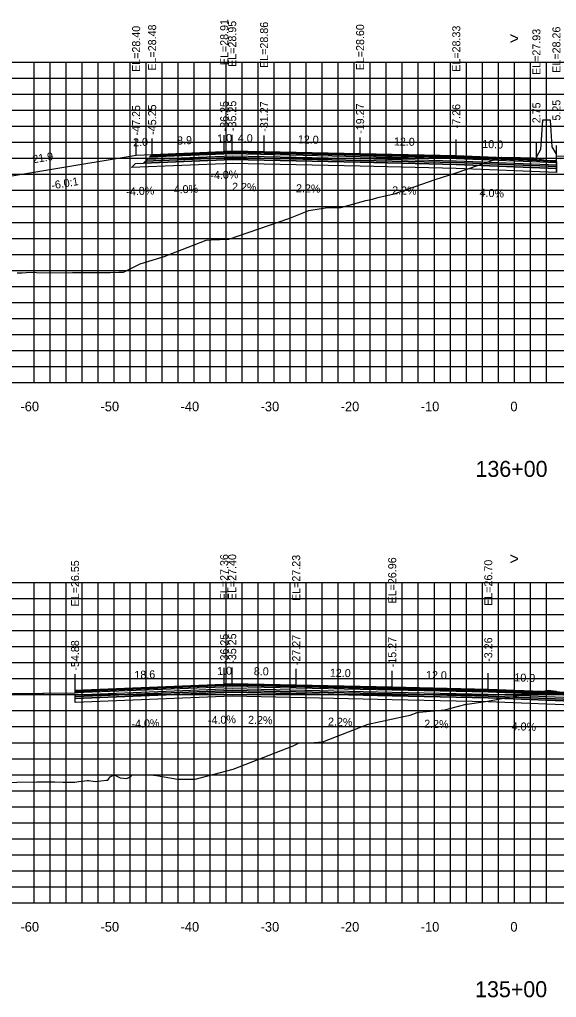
# Model space of a CAD drawing. Extents: x 1800880 to 1818864, y 245271 to 250560.
# Drawn here: x 1807329.2 to 1807396.3, y 250087.6 to 250209.8 of the extents above; entities that cross this region are included whole.
import ezdxf

# ---------------------------------------------------------------- set-up
doc = ezdxf.new("R2010")
doc.units = 0
for name, color, linetype in [('ANNO-SHT', 7, 'Continuous'), ('ANNO-TXT', 7, 'Continuous'), ('AXIS', 7, 'Continuous'), ('CL-CNST', 7, 'Continuous'), ('DESIGN - DRAINAGE - Bridges', 7, 'Continuous'), ('great seal', 7, 'Continuous'), ('Level 32', 7, 'Continuous'), ('Level 37', 7, 'Continuous'), ('Level 46', 7, 'Continuous'), ('Level 62', 7, 'Continuous'), ('SHT-BDR', 7, 'Continuous'), ('SHT-BNDRY', 7, 'Continuous')]:
    doc.layers.add(name, color=color, linetype=linetype)

msp = doc.modelspace()

# ---------------------------------------------------------------- linework, layer by layer
at = {"layer": 'ANNO-SHT'}
for points in [[(1807396.25, 250191.62), (1807396.25, 250191.39), (1807383.74, 250191.89), (1807371.73, 250192.16), (1807355.75, 250192.51), (1807344.92, 250192.08), (1807345.16, 250192.32), (1807355.75, 250192.74), (1807371.73, 250192.39), (1807383.74, 250192.12)], [(1807371.73, 250191.93), (1807355.75, 250192.28), (1807344.68, 250191.84), (1807344.92, 250192.08), (1807355.75, 250192.51), (1807371.73, 250192.16), (1807383.74, 250191.89), (1807396.25, 250191.39), (1807396.25, 250191.16), (1807383.74, 250191.66)], [(1807400.25, 250124.99), (1807400.25, 250124.76), (1807387.74, 250125.26), (1807375.74, 250125.52), (1807355.75, 250125.96), (1807336.12, 250125.18), (1807336.12, 250125.41), (1807355.75, 250126.19), (1807375.74, 250125.75), (1807387.74, 250125.49)], [(1807375.74, 250125.29), (1807355.75, 250125.73), (1807336.12, 250124.95), (1807336.12, 250125.18), (1807355.75, 250125.96), (1807375.74, 250125.52), (1807387.74, 250125.26), (1807400.25, 250124.76), (1807400.25, 250124.53), (1807387.74, 250125.03)]]:
    msp.add_lwpolyline(points, close=True, dxfattribs=at)
at = {"layer": 'AXIS'}
for points in [[(1807355.75, 250193.16), (1807345.6, 250192.75), (1807345.75, 250192.91), (1807354.68, 250193.27), (1807355.75, 250193.31), (1807371.73, 250192.96), (1807383.74, 250192.69), (1807393.75, 250192.29), (1807393.75, 250192.14), (1807383.74, 250192.54), (1807371.73, 250192.81)], [(1807355.75, 250126.61), (1807336.12, 250125.83), (1807336.12, 250125.98), (1807354.68, 250126.72), (1807355.75, 250126.76), (1807375.74, 250126.32), (1807387.74, 250126.06), (1807397.75, 250125.66), (1807397.75, 250125.51), (1807387.74, 250125.91), (1807375.74, 250126.17)]]:
    msp.add_lwpolyline(points, close=True, dxfattribs=at)
at = {"layer": 'CL-CNST'}
for points in [[(1807328.87, 250178.13), (1807329.53, 250178.14), (1807330.52, 250178.19), (1807331.29, 250178.17), (1807335.3, 250178.14), (1807335.81, 250178.17), (1807338.38, 250178.15), (1807339.6, 250178.15), (1807340.54, 250178.15), (1807341.59, 250178.22), (1807342.18, 250178.21), (1807344.25, 250179.26), (1807347.26, 250180.15), (1807352.48, 250182.2), (1807353.14, 250182.24), (1807355.31, 250182.34), (1807362.81, 250184.93), (1807365.33, 250185.91), (1807367.65, 250186.29), (1807368.58, 250186.29), (1807369.3, 250186.29), (1807372.46, 250187.15), (1807373.29, 250187.32), (1807373.93, 250187.55), (1807375.97, 250188.01), (1807381.11, 250189.77), (1807383.72, 250190.63), (1807389.44, 250192.56), (1807391.6, 250192.52), (1807391.62, 250192.52), (1807391.77, 250192.52), (1807396.71, 250192.41)], [(1807323.78, 250114.41), (1807331.34, 250114.53), (1807332.34, 250114.55), (1807333.36, 250114.54), (1807333.6, 250114.54), (1807334.58, 250114.48), (1807334.81, 250114.48), (1807335.42, 250114.48), (1807335.95, 250114.5), (1807336.08, 250114.5), (1807336.58, 250114.57), (1807337.63, 250114.7), (1807337.84, 250114.71), (1807338.65, 250114.56), (1807340.05, 250114.73), (1807340.2, 250114.74), (1807340.3, 250114.87), (1807340.51, 250115.15), (1807341.02, 250115.4), (1807341.74, 250115.05), (1807342.57, 250114.97), (1807343.09, 250115.22), (1807343.22, 250115.38), (1807344.07, 250115.41), (1807345.52, 250115.4), (1807346.31, 250115.31), (1807348.93, 250114.86), (1807350.15, 250114.86), (1807351.12, 250114.86), (1807354.29, 250115.72), (1807355.85, 250116.14), (1807363.37, 250119.04), (1807364.04, 250119.36), (1807365.43, 250119.43), (1807367.06, 250119.52), (1807372.72, 250121.75), (1807377.34, 250122.73), (1807377.97, 250122.86), (1807378.87, 250123.21), (1807379.1, 250123.24), (1807382.31, 250123.53), (1807384.81, 250124.19), (1807387.37, 250124.58), (1807395.28, 250125.99), (1807396.19, 250125.88), (1807396.28, 250125.87)]]:
    msp.add_lwpolyline(points, dxfattribs=at)
at = {"layer": 'DESIGN - DRAINAGE - Bridges'}
for p, q in [((1807241, 250164.43), (1807541, 250164.43)), ((1807331, 250164.37), (1807331, 250164.43)), ((1807341, 250164.37), (1807341, 250164.43)), ((1807351, 250164.37), (1807351, 250164.43)), ((1807361, 250164.37), (1807361, 250164.43)), ((1807371, 250164.37), (1807371, 250164.43)), ((1807381, 250164.37), (1807381, 250164.43)), ((1807391, 250164.37), (1807391, 250164.43)), ((1807241, 250099.43), (1807541, 250099.43)), ((1807331, 250099.37), (1807331, 250099.43)), ((1807341, 250099.37), (1807341, 250099.43)), ((1807351, 250099.37), (1807351, 250099.43)), ((1807361, 250099.37), (1807361, 250099.43)), ((1807371, 250099.37), (1807371, 250099.43)), ((1807381, 250099.37), (1807381, 250099.43)), ((1807391, 250099.37), (1807391, 250099.43))]:
    msp.add_line(p, q, dxfattribs=at)
at = {"layer": 'great seal'}
for points in [[(1807355.75, 250192.97), (1807345.4, 250192.56), (1807345.6, 250192.75), (1807355.75, 250193.16), (1807371.73, 250192.81), (1807383.74, 250192.54), (1807393.75, 250192.14), (1807396.25, 250192.04), (1807396.25, 250191.85), (1807383.74, 250192.35), (1807371.73, 250192.62)], [(1807355.75, 250126.42), (1807336.12, 250125.64), (1807336.12, 250125.83), (1807355.75, 250126.61), (1807375.74, 250126.17), (1807387.74, 250125.91), (1807397.75, 250125.51), (1807400.25, 250125.41), (1807400.25, 250125.22), (1807387.74, 250125.72), (1807375.74, 250125.98)]]:
    msp.add_lwpolyline(points, close=True, dxfattribs=at)
at = {"layer": 'Level 37'}
for p, q in [((1807354.75, 250193.34), (1807354.75, 250195.34)), ((1807355.75, 250193.38), (1807355.75, 250195.38)), ((1807359.73, 250193.29), (1807359.73, 250195.29)), ((1807343.75, 250192.83), (1807343.75, 250194.83)), ((1807345.75, 250192.91), (1807345.75, 250194.91)), ((1807371.73, 250193.03), (1807371.73, 250195.03)), ((1807383.74, 250192.76), (1807383.74, 250194.76)), ((1807393.75, 250192.36), (1807393.75, 250194.36)), ((1807396.25, 250192.04), (1807396.25, 250194.04)), ((1807396.25, 250190.66), (1807396.25, 250192.66)), ((1807336.12, 250125.98), (1807336.12, 250127.98)), ((1807354.75, 250126.79), (1807354.75, 250128.79)), ((1807355.75, 250126.83), (1807355.75, 250128.83)), ((1807363.74, 250126.66), (1807363.74, 250128.66)), ((1807375.74, 250126.39), (1807375.74, 250128.39)), ((1807387.74, 250126.13), (1807387.74, 250128.13))]:
    msp.add_line(p, q, dxfattribs=at)
for points in [[(1807393.75, 250192.14), (1807396.25, 250192.14), (1807396.25, 250192.96), (1807395.72, 250193.87), (1807395.5, 250197.2), (1807394.5, 250197.2), (1807394.26, 250193.53), (1807393.75, 250192.62)], [(1807355.75, 250193.31), (1807354.68, 250193.27), (1807354.75, 250193.34), (1807355.75, 250193.38), (1807359.73, 250193.29), (1807371.73, 250193.03), (1807383.74, 250192.76), (1807383.74, 250192.69), (1807371.73, 250192.96)], [(1807355.75, 250126.76), (1807354.68, 250126.72), (1807354.75, 250126.79), (1807355.75, 250126.83), (1807363.74, 250126.66), (1807375.74, 250126.39), (1807387.74, 250126.13), (1807387.74, 250126.06), (1807375.74, 250126.32)]]:
    msp.add_lwpolyline(points, close=True, dxfattribs=at)
at = {"layer": 'Level 46'}
for p, q in [((1807241, 250204.43), (1807541, 250204.43)), ((1807331, 250164.43), (1807331, 250204.43)), ((1807333, 250164.43), (1807333, 250204.43)), ((1807335, 250164.43), (1807335, 250204.43)), ((1807337, 250164.43), (1807337, 250204.43)), ((1807339, 250164.43), (1807339, 250204.43)), ((1807341, 250164.43), (1807341, 250204.43)), ((1807343, 250164.43), (1807343, 250204.43)), ((1807345, 250164.43), (1807345, 250204.43)), ((1807347, 250164.43), (1807347, 250204.43)), ((1807349, 250164.43), (1807349, 250204.43)), ((1807351, 250164.43), (1807351, 250204.43)), ((1807353, 250164.43), (1807353, 250204.43)), ((1807355, 250164.43), (1807355, 250204.43)), ((1807357, 250164.43), (1807357, 250204.43)), ((1807359, 250164.43), (1807359, 250204.43)), ((1807361, 250164.43), (1807361, 250204.43)), ((1807363, 250164.43), (1807363, 250204.43)), ((1807365, 250164.43), (1807365, 250204.43)), ((1807367, 250164.43), (1807367, 250204.43)), ((1807369, 250164.43), (1807369, 250204.43)), ((1807371, 250164.43), (1807371, 250204.43)), ((1807373, 250164.43), (1807373, 250204.43)), ((1807375, 250164.43), (1807375, 250204.43)), ((1807377, 250164.43), (1807377, 250204.43)), ((1807379, 250164.43), (1807379, 250204.43)), ((1807381, 250164.43), (1807381, 250204.43)), ((1807383, 250164.43), (1807383, 250204.43)), ((1807385, 250164.43), (1807385, 250204.43)), ((1807387, 250164.43), (1807387, 250204.43)), ((1807389, 250164.43), (1807389, 250204.43)), ((1807391, 250164.43), (1807391, 250204.43)), ((1807393, 250164.43), (1807393, 250204.43)), ((1807395, 250164.43), (1807395, 250204.43)), ((1807241, 250202.43), (1807541, 250202.43)), ((1807241, 250200.43), (1807541, 250200.43)), ((1807241, 250198.43), (1807541, 250198.43)), ((1807241, 250196.43), (1807541, 250196.43)), ((1807241, 250194.43), (1807541, 250194.43)), ((1807241, 250192.43), (1807541, 250192.43)), ((1807241, 250190.43), (1807541, 250190.43)), ((1807241, 250188.43), (1807541, 250188.43)), ((1807241, 250186.43), (1807541, 250186.43)), ((1807241, 250184.43), (1807541, 250184.43)), ((1807241, 250182.43), (1807541, 250182.43)), ((1807241, 250180.43), (1807541, 250180.43)), ((1807241, 250178.43), (1807541, 250178.43)), ((1807241, 250176.43), (1807541, 250176.43)), ((1807241, 250174.43), (1807541, 250174.43)), ((1807241, 250172.43), (1807541, 250172.43)), ((1807241, 250170.43), (1807541, 250170.43)), ((1807241, 250168.43), (1807541, 250168.43)), ((1807241, 250166.43), (1807541, 250166.43)), ((1807241, 250164.43), (1807541, 250164.43)), ((1807241, 250139.43), (1807541, 250139.43)), ((1807331, 250099.43), (1807331, 250139.43)), ((1807333, 250099.43), (1807333, 250139.43)), ((1807335, 250099.43), (1807335, 250139.43)), ((1807337, 250099.43), (1807337, 250139.43)), ((1807339, 250099.43), (1807339, 250139.43)), ((1807341, 250099.43), (1807341, 250139.43)), ((1807343, 250099.43), (1807343, 250139.43)), ((1807345, 250099.43), (1807345, 250139.43)), ((1807347, 250099.43), (1807347, 250139.43)), ((1807349, 250099.43), (1807349, 250139.43)), ((1807351, 250099.43), (1807351, 250139.43)), ((1807353, 250099.43), (1807353, 250139.43)), ((1807355, 250099.43), (1807355, 250139.43)), ((1807357, 250099.43), (1807357, 250139.43)), ((1807359, 250099.43), (1807359, 250139.43)), ((1807361, 250099.43), (1807361, 250139.43)), ((1807363, 250099.43), (1807363, 250139.43)), ((1807365, 250099.43), (1807365, 250139.43)), ((1807367, 250099.43), (1807367, 250139.43)), ((1807369, 250099.43), (1807369, 250139.43)), ((1807371, 250099.43), (1807371, 250139.43)), ((1807373, 250099.43), (1807373, 250139.43)), ((1807375, 250099.43), (1807375, 250139.43)), ((1807377, 250099.43), (1807377, 250139.43)), ((1807379, 250099.43), (1807379, 250139.43)), ((1807381, 250099.43), (1807381, 250139.43)), ((1807383, 250099.43), (1807383, 250139.43)), ((1807385, 250099.43), (1807385, 250139.43)), ((1807387, 250099.43), (1807387, 250139.43)), ((1807389, 250099.43), (1807389, 250139.43)), ((1807391, 250099.43), (1807391, 250139.43)), ((1807393, 250099.43), (1807393, 250139.43)), ((1807395, 250099.43), (1807395, 250139.43)), ((1807241, 250137.43), (1807541, 250137.43)), ((1807241, 250135.43), (1807541, 250135.43)), ((1807241, 250133.43), (1807541, 250133.43)), ((1807241, 250131.43), (1807541, 250131.43)), ((1807241, 250129.43), (1807541, 250129.43)), ((1807241, 250127.43), (1807541, 250127.43)), ((1807241, 250125.43), (1807541, 250125.43)), ((1807241, 250123.43), (1807541, 250123.43)), ((1807241, 250121.43), (1807541, 250121.43)), ((1807241, 250119.43), (1807541, 250119.43)), ((1807241, 250117.43), (1807541, 250117.43)), ((1807241, 250115.43), (1807541, 250115.43)), ((1807241, 250113.43), (1807541, 250113.43)), ((1807241, 250111.43), (1807541, 250111.43)), ((1807241, 250109.43), (1807541, 250109.43)), ((1807241, 250107.43), (1807541, 250107.43)), ((1807241, 250105.43), (1807541, 250105.43)), ((1807241, 250103.43), (1807541, 250103.43)), ((1807241, 250101.43), (1807541, 250101.43)), ((1807241, 250099.43), (1807541, 250099.43))]:
    msp.add_line(p, q, dxfattribs=at)
at = {"layer": 'Level 62'}
for points in [[(1807321.9, 250189.19), (1807343.75, 250192.83), (1807345.75, 250192.91), (1807354.68, 250193.27), (1807354.75, 250193.34), (1807355.75, 250193.38), (1807359.73, 250193.29), (1807371.73, 250193.03), (1807383.74, 250192.76), (1807393.75, 250192.36), (1807396.25, 250192.04), (1807396.25, 250190.66), (1807396.25, 250192.7), (1807411.17, 250193.29), (1807423.17, 250193.03), (1807432.09, 250192.83), (1807444.1, 250192.57), (1807445.1, 250192.53), (1807445.17, 250192.46), (1807454.1, 250192.1), (1807456.1, 250192.02), (1807493.29, 250185.82)], [(1807336.12, 250125.98), (1807354.68, 250126.72), (1807354.75, 250126.79), (1807355.75, 250126.83), (1807363.74, 250126.66), (1807375.74, 250126.39), (1807387.74, 250126.13), (1807397.75, 250125.73), (1807400.25, 250125.41), (1807400.25, 250124.03), (1807400.25, 250126.16), (1807412.71, 250126.66), (1807424.71, 250126.39), (1807435.17, 250126.16), (1807447.18, 250125.9), (1807448.17, 250125.86), (1807448.25, 250125.79), (1807457.18, 250125.43), (1807459.18, 250125.35), (1807486.02, 250121.08)], [(1807293.06, 250123.75), (1807297.86, 250124.95), (1807298.68, 250124.98), (1807307.93, 250125.35), (1807309.5, 250125.35), (1807332.09, 250125.63), (1807332.22, 250125.62), (1807336.12, 250125.67), (1807338.09, 250125.87), (1807338.2, 250125.86)]]:
    msp.add_lwpolyline(points, dxfattribs=at)
at = {"layer": 'SHT-BNDRY'}
for points in [[(1807396.25, 250191.16), (1807396.25, 250190.66), (1807383.74, 250191.16), (1807371.73, 250191.43), (1807355.75, 250191.78), (1807343.16, 250191.28), (1807343.68, 250191.8), (1807344.68, 250191.84), (1807355.75, 250192.28), (1807371.73, 250191.93), (1807383.74, 250191.66)], [(1807375.74, 250125.29), (1807387.74, 250125.03), (1807400.25, 250124.53), (1807400.25, 250124.03), (1807387.74, 250124.53), (1807375.74, 250124.79), (1807355.75, 250125.23), (1807336.12, 250124.45), (1807336.12, 250124.95), (1807355.75, 250125.73)]]:
    msp.add_lwpolyline(points, close=True, dxfattribs=at)

# ---------------------------------------------------------------- texts
for s, p in [('-60', (1807329.3, 250160.83)), ('-50', (1807339.3, 250160.83)), ('-40', (1807349.3, 250160.83)), ('-30', (1807359.3, 250160.83)), ('-20', (1807369.3, 250160.83)), ('-10', (1807379.3, 250160.83)), ('0', (1807390.5, 250160.83)), ('-60', (1807329.3, 250095.83)), ('-50', (1807339.3, 250095.83)), ('-40', (1807349.3, 250095.83)), ('-30', (1807359.3, 250095.83)), ('-20', (1807369.3, 250095.83)), ('-10', (1807379.3, 250095.83)), ('0', (1807390.5, 250095.83))]:
    msp.add_text(s, height=1.2).set_placement(p)
at = {"layer": 'ANNO-TXT'}
for s, rotation, p in [('8.9', 2.2906, (1807348.89, 250194.14)), ('1.0', 2.2906, (1807353.89, 250194.41)), ('4.0', 358.7397, (1807356.44, 250194.47)), ('12.0', 358.7397, (1807363.94, 250194.3)), ('2.0', 2.2906, (1807343.39, 250193.92)), ('12.0', 358.7397, (1807375.94, 250194.04)), ('10.0', 357.7094, (1807386.97, 250193.74)), ('21.9', 9.4623, (1807330.89, 250191.8)), ('-4.0%', 2.2906, (1807353.04, 250189.8)), ('-4.0%', 2.2906, (1807348.01, 250188)), ('2.2%', 358.7397, (1807355.72, 250188.38)), ('2.2%', 358.7397, (1807363.71, 250188.2)), ('-4.0%', 2.2906, (1807342.54, 250187.78)), ('2.2%', 358.7397, (1807375.72, 250187.94)), ('4.0%', 357.7094, (1807386.64, 250187.65)), ('18.6', 2.2906, (1807343.55, 250127.38)), ('1.0', 2.2906, (1807353.89, 250127.86)), ('8.0', 358.7397, (1807358.44, 250127.87)), ('12.0', 358.7397, (1807367.94, 250127.67)), ('12.0', 358.7397, (1807379.95, 250127.4)), ('10.0', 357.7094, (1807390.98, 250127.1)), ('-4.0%', 2.2906, (1807343.19, 250121.26)), ('-4.0%', 2.2906, (1807352.74, 250121.72)), ('2.2%', 358.7397, (1807357.72, 250121.79)), ('2.2%', 358.7397, (1807367.71, 250121.57)), ('2.2%', 358.7397, (1807379.72, 250121.3)), ('4.0%', 357.7094, (1807390.64, 250121.01))]:
    msp.add_text(s, height=1, rotation=rotation, dxfattribs=at).set_placement(p)
at = {"layer": 'DESIGN - DRAINAGE - Bridges'}
for p in [(1807390.39, 250206.68), (1807390.39, 250141.68)]:
    msp.add_text('>', height=1.5, dxfattribs=at).set_placement(p)
at = {"layer": 'Level 32'}
for s, p in [('136+00', (1807386.14, 250152.63)), ('135+00', (1807386.09, 250087.63))]:
    msp.add_text(s, height=2, dxfattribs=at).set_placement(p)
at = {"layer": 'Level 37'}
msp.add_text('-6.0:1', height=1, rotation=9.4623, dxfattribs=at).set_placement((1807333.24, 250188.54))
at = {"layer": 'SHT-BDR'}
for s, p in [('EL=28.40', (1807344.25, 250203.22)), ('EL=28.48', (1807346.25, 250203.38)), ('EL=28.91', (1807355.25, 250204.07)), ('EL=28.95', (1807356.25, 250203.85)), ('EL=28.86', (1807360.23, 250203.72)), ('EL=28.60', (1807372.23, 250203.42)), ('EL=28.33', (1807384.24, 250203.24)), ('EL=28.26', (1807396.75, 250203.12)), ('EL=27.93', (1807394.25, 250202.84)), ('-47.25', (1807344.25, 250195.29)), ('-45.25', (1807346.25, 250195.37)), ('-36.25', (1807355.25, 250195.8)), ('-35.25', (1807356.25, 250195.84)), ('-31.27', (1807360.23, 250195.75)), ('-19.27', (1807372.23, 250195.49)), ('-7.26', (1807384.24, 250196.17)), ('2.75', (1807394.25, 250196.81)), ('5.25', (1807396.75, 250197.14)), ('EL=27.36', (1807355.25, 250137.22)), ('EL=27.40', (1807356.25, 250137.23)), ('EL=27.23', (1807364.24, 250137.13)), ('EL=26.55', (1807336.62, 250136.45)), ('EL=26.96', (1807376.24, 250136.82)), ('EL=26.70', (1807388.24, 250136.52)), ('-36.25', (1807355.25, 250129.25)), ('-35.25', (1807356.25, 250129.29)), ('-27.27', (1807364.24, 250129.11)), ('-54.88', (1807336.62, 250128.43)), ('-15.27', (1807376.24, 250128.85)), ('-3.26', (1807388.24, 250129.53))]:
    msp.add_text(s, height=1, rotation=90, dxfattribs=at).set_placement(p)

doc.saveas('drawing.dxf')
